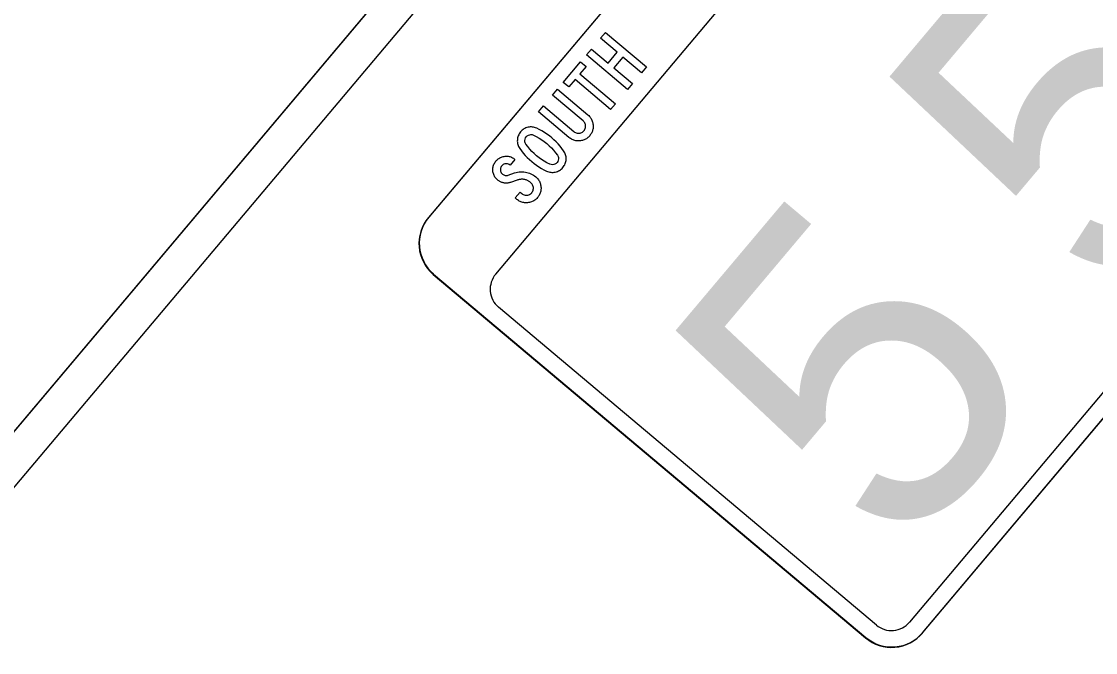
# Model space of a CAD drawing. Extents: x 2001876 to 2025694, y 804561 to 868938.
# Drawn here: x 2018425.1 to 2018500.9, y 818741.6 to 818786.2 of the extents above; entities that cross this region are included whole.
import ezdxf

# ---------------------------------------------------------------- set-up
doc = ezdxf.new("R2010")
doc.units = 0
doc.layers.add('TR SN EXTRUDED PANEL SIGNS- MOUNTED OVERHEAD', color=7, linetype='Continuous')

msp = doc.modelspace()

# ---------------------------------------------------------------- linework, layer by layer
at = {"layer": 'TR SN EXTRUDED PANEL SIGNS- MOUNTED OVERHEAD'}
for p, q in [((2018499.041, 818826.133), (2018453.793, 818772.382)), ((2018499.065, 818826.161), (2018453.817, 818772.41)), ((2018488.701, 818743.043), (2018533.95, 818796.794)), ((2018453.793, 818772.382), (2018453.793, 818772.382)), ((2018454.161, 818768.393), (2018484.685, 818742.697)), ((2018458.737, 818766.046), (2018458.737, 818766.047)), ((2018485.426, 818743.578), (2018458.737, 818766.046)), ((2018485.427, 818743.579), (2018485.426, 818743.578)), ((2018484.661, 818742.669), (2018484.661, 818742.669))]:
    msp.add_line(p, q, dxfattribs=at)
for points in [[(2018502.871, 818637.93), (2018639.916, 818800.727), (2018535.261, 818888.827), (2018398.216, 818726.03), (2018502.871, 818637.93)], [(2018527.41, 818875.567), (2018409.943, 818736.027), (2018408.005, 818737.659), (2018525.472, 818877.198), (2018527.41, 818875.567)], [(2018469.193, 818783.028), (2018468.847, 818782.618), (2018467.533, 818783.724), (2018466.887, 818782.956), (2018468.201, 818781.85), (2018467.855, 818781.439), (2018464.952, 818783.883), (2018465.298, 818784.294), (2018466.476, 818783.302), (2018467.122, 818784.07), (2018465.944, 818785.062), (2018466.29, 818785.472), (2018469.193, 818783.028)], [(2018464.928, 818783.069), (2018464.488, 818782.545), (2018467.004, 818780.428), (2018466.661, 818780.021), (2018464.145, 818782.138), (2018463.705, 818781.615), (2018463.317, 818781.941), (2018464.541, 818783.395), (2018464.928, 818783.069)], [(2018462.903, 818781.449), (2018465.057, 818779.636), (2018465.11, 818779.588), (2018465.159, 818779.538), (2018465.204, 818779.487), (2018465.243, 818779.434), (2018465.28, 818779.378), (2018465.313, 818779.321), (2018465.342, 818779.262), (2018465.367, 818779.199), (2018465.387, 818779.134), (2018465.403, 818779.069), (2018465.415, 818779.001), (2018465.423, 818778.93), (2018465.428, 818778.865), (2018465.428, 818778.8), (2018465.425, 818778.737), (2018465.417, 818778.675), (2018465.406, 818778.615), (2018465.391, 818778.555), (2018465.372, 818778.496), (2018465.35, 818778.438), (2018465.325, 818778.382), (2018465.295, 818778.327), (2018465.261, 818778.273), (2018465.224, 818778.222), (2018465.183, 818778.17), (2018465.139, 818778.121), (2018465.095, 818778.076), (2018465.048, 818778.034), (2018464.999, 818777.995), (2018464.948, 818777.96), (2018464.895, 818777.929), (2018464.84, 818777.901), (2018464.785, 818777.876), (2018464.727, 818777.855), (2018464.668, 818777.837), (2018464.606, 818777.823), (2018464.542, 818777.812), (2018464.477, 818777.806), (2018464.406, 818777.802), (2018464.337, 818777.803), (2018464.269, 818777.807), (2018464.203, 818777.816), (2018464.137, 818777.831), (2018464.073, 818777.848), (2018464.011, 818777.87), (2018463.95, 818777.897), (2018463.89, 818777.927), (2018463.832, 818777.963), (2018463.775, 818778.003), (2018463.719, 818778.046), (2018461.565, 818779.86), (2018461.911, 818780.271), (2018464.064, 818778.458), (2018464.119, 818778.417), (2018464.176, 818778.385), (2018464.236, 818778.361), (2018464.298, 818778.346), (2018464.363, 818778.339), (2018464.431, 818778.339), (2018464.498, 818778.35), (2018464.56, 818778.367), (2018464.62, 818778.393), (2018464.675, 818778.426), (2018464.725, 818778.466), (2018464.772, 818778.516), (2018464.812, 818778.57), (2018464.844, 818778.628), (2018464.868, 818778.687), (2018464.883, 818778.75), (2018464.889, 818778.815), (2018464.889, 818778.883), (2018464.878, 818778.95), (2018464.86, 818779.014), (2018464.835, 818779.073), (2018464.801, 818779.127), (2018464.76, 818779.179), (2018464.71, 818779.226), (2018462.557, 818781.038), (2018462.903, 818781.449)]]:
    msp.add_lwpolyline(points, close=True, dxfattribs=at)
for points in [[(2018458.545, 818768.381), (2018458.546, 818768.381), (2018475.243, 818788.234), (2018475.072, 818788.31), (2018474.35, 818787.767), (2018473.851, 818787.905), (2018473.489, 818787.713), (2018472.902, 818787.609), (2018471.954, 818788.096), (2018471.52, 818790.362), (2018472.46, 818792.895), (2018472.386, 818793.298), (2018476.632, 818797.984), (2018478.728, 818797.901), (2018481.256, 818800.798), (2018482.901, 818800.901), (2018486.118, 818801.153), (2018503.785, 818822.14)], [(2018533.018, 818797.53), (2018533.018, 818797.531), (2018510.563, 818770.856), (2018487.769, 818743.78), (2018487.769, 818743.78)], [(2018462.332, 818778.155), (2018462.161, 818778.28), (2018461.986, 818778.397), (2018461.808, 818778.506), (2018461.624, 818778.606), (2018461.437, 818778.696), (2018461.364, 818778.728), (2018461.289, 818778.753), (2018461.214, 818778.77), (2018461.138, 818778.782), (2018461.062, 818778.786), (2018460.985, 818778.785), (2018460.906, 818778.777), (2018460.828, 818778.764), (2018460.75, 818778.743), (2018460.675, 818778.716), (2018460.604, 818778.685), (2018460.536, 818778.648), (2018460.472, 818778.604), (2018460.41, 818778.555), (2018460.352, 818778.5), (2018460.297, 818778.44), (2018460.248, 818778.376), (2018460.203, 818778.309), (2018460.167, 818778.24), (2018460.135, 818778.169), (2018460.11, 818778.096), (2018460.091, 818778.02), (2018460.078, 818777.942), (2018460.072, 818777.862), (2018460.071, 818777.782), (2018460.076, 818777.702), (2018460.088, 818777.626), (2018460.106, 818777.551), (2018460.131, 818777.478), (2018460.16, 818777.406), (2018460.196, 818777.337), (2018460.239, 818777.269), (2018460.363, 818777.1), (2018460.493, 818776.936), (2018460.63, 818776.779), (2018460.775, 818776.628), (2018460.927, 818776.482), (2018461.086, 818776.342), (2018461.249, 818776.212), (2018461.417, 818776.087), (2018461.59, 818775.971), (2018461.768, 818775.862), (2018461.952, 818775.762), (2018462.14, 818775.669), (2018462.213, 818775.638), (2018462.288, 818775.613), (2018462.364, 818775.594), (2018462.44, 818775.583), (2018462.517, 818775.578), (2018462.595, 818775.578), (2018462.675, 818775.586), (2018462.754, 818775.6), (2018462.834, 818775.62), (2018462.909, 818775.646), (2018462.981, 818775.677), (2018463.049, 818775.714), (2018463.115, 818775.757), (2018463.176, 818775.806), (2018463.235, 818775.861), (2018463.289, 818775.921), (2018463.341, 818775.986), (2018463.384, 818776.053), (2018463.422, 818776.122), (2018463.454, 818776.195), (2018463.479, 818776.268), (2018463.498, 818776.345), (2018463.511, 818776.424), (2018463.516, 818776.505), (2018463.516, 818776.585), (2018463.51, 818776.665), (2018463.497, 818776.742), (2018463.478, 818776.817), (2018463.452, 818776.891), (2018463.421, 818776.963), (2018463.384, 818777.032), (2018463.339, 818777.1), (2018463.216, 818777.27), (2018463.086, 818777.432), (2018462.948, 818777.589), (2018462.805, 818777.74), (2018462.655, 818777.884), (2018462.499, 818778.021), (2018462.332, 818778.155)], [(2018462.32, 818777.462), (2018462.478, 818777.306), (2018462.628, 818777.142), (2018462.77, 818776.97), (2018462.904, 818776.791), (2018462.949, 818776.708), (2018462.975, 818776.62), (2018462.98, 818776.526), (2018462.966, 818776.432), (2018462.933, 818776.345), (2018462.879, 818776.267), (2018462.81, 818776.201), (2018462.73, 818776.154), (2018462.641, 818776.124), (2018462.546, 818776.115), (2018462.454, 818776.125), (2018462.365, 818776.156), (2018462.165, 818776.257), (2018461.972, 818776.366), (2018461.785, 818776.486), (2018461.605, 818776.615), (2018461.431, 818776.754), (2018461.263, 818776.903), (2018461.103, 818777.059), (2018460.954, 818777.224), (2018460.813, 818777.395), (2018460.681, 818777.574), (2018460.634, 818777.656), (2018460.609, 818777.745), (2018460.604, 818777.839), (2018460.618, 818777.932), (2018460.651, 818778.018), (2018460.704, 818778.098), (2018460.773, 818778.164), (2018460.853, 818778.211), (2018460.943, 818778.241), (2018461.036, 818778.252), (2018461.126, 818778.243), (2018461.214, 818778.213), (2018461.411, 818778.113), (2018461.604, 818778.004), (2018461.792, 818777.884), (2018461.975, 818777.753), (2018462.152, 818777.611), (2018462.32, 818777.462)], [(2018459.92, 818773.767), (2018460.266, 818774.178), (2018460.379, 818774.083), (2018460.434, 818774.042), (2018460.492, 818774.01), (2018460.551, 818773.986), (2018460.614, 818773.97), (2018460.679, 818773.963), (2018460.746, 818773.964), (2018460.814, 818773.974), (2018460.876, 818773.991), (2018460.936, 818774.016), (2018460.991, 818774.05), (2018461.041, 818774.09), (2018461.088, 818774.14), (2018461.128, 818774.194), (2018461.16, 818774.251), (2018461.184, 818774.311), (2018461.2, 818774.374), (2018461.206, 818774.438), (2018461.205, 818774.507), (2018461.195, 818774.574), (2018461.177, 818774.637), (2018461.152, 818774.696), (2018461.118, 818774.75), (2018461.077, 818774.802), (2018461.027, 818774.849), (2018460.988, 818774.88), (2018460.948, 818774.91), (2018460.907, 818774.938), (2018460.866, 818774.962), (2018460.825, 818774.986), (2018460.783, 818775.007), (2018460.741, 818775.025), (2018460.698, 818775.041), (2018460.654, 818775.055), (2018460.611, 818775.066), (2018460.566, 818775.076), (2018460.523, 818775.083), (2018460.477, 818775.088), (2018460.432, 818775.09), (2018460.386, 818775.09), (2018460.34, 818775.088), (2018460.293, 818775.084), (2018460.246, 818775.077), (2018460.197, 818775.069), (2018460.15, 818775.057), (2018460.102, 818775.043), (2018460.052, 818775.027), (2018459.597, 818774.872), (2018459.545, 818774.856), (2018459.496, 818774.843), (2018459.446, 818774.832), (2018459.397, 818774.824), (2018459.349, 818774.818), (2018459.3, 818774.815), (2018459.252, 818774.815), (2018459.206, 818774.817), (2018459.159, 818774.822), (2018459.112, 818774.83), (2018459.067, 818774.839), (2018459.021, 818774.852), (2018458.977, 818774.868), (2018458.932, 818774.885), (2018458.888, 818774.906), (2018458.846, 818774.928), (2018458.802, 818774.953), (2018458.76, 818774.982), (2018458.718, 818775.013), (2018458.677, 818775.046), (2018458.624, 818775.094), (2018458.576, 818775.142), (2018458.533, 818775.194), (2018458.494, 818775.248), (2018458.459, 818775.303), (2018458.429, 818775.362), (2018458.403, 818775.423), (2018458.382, 818775.486), (2018458.365, 818775.551), (2018458.352, 818775.619), (2018458.344, 818775.689), (2018458.34, 818775.76), (2018458.341, 818775.828), (2018458.347, 818775.896), (2018458.358, 818775.962), (2018458.372, 818776.026), (2018458.394, 818776.089), (2018458.418, 818776.151), (2018458.448, 818776.21), (2018458.483, 818776.269), (2018458.521, 818776.326), (2018458.564, 818776.382), (2018458.612, 818776.435), (2018458.662, 818776.482), (2018458.713, 818776.525), (2018458.766, 818776.565), (2018458.824, 818776.599), (2018458.882, 818776.63), (2018458.943, 818776.656), (2018459.006, 818776.678), (2018459.072, 818776.695)], [(2018459.072, 818776.695), (2018459.14, 818776.707), (2018459.21, 818776.716), (2018459.28, 818776.72), (2018459.349, 818776.72), (2018459.417, 818776.714), (2018459.483, 818776.704), (2018459.548, 818776.688), (2018459.611, 818776.669), (2018459.671, 818776.644), (2018459.731, 818776.615), (2018459.79, 818776.581), (2018459.846, 818776.542), (2018459.901, 818776.499), (2018459.557, 818776.09), (2018459.503, 818776.128), (2018459.445, 818776.157), (2018459.385, 818776.176), (2018459.321, 818776.185), (2018459.255, 818776.185), (2018459.188, 818776.175), (2018459.127, 818776.155), (2018459.07, 818776.125), (2018459.019, 818776.087), (2018458.972, 818776.04), (2018458.933, 818775.986), (2018458.905, 818775.928), (2018458.885, 818775.868), (2018458.877, 818775.805), (2018458.877, 818775.738), (2018458.888, 818775.673), (2018458.908, 818775.611), (2018458.936, 818775.554), (2018458.974, 818775.504), (2018459.021, 818775.458), (2018459.067, 818775.424), (2018459.114, 818775.396), (2018459.161, 818775.376), (2018459.211, 818775.362), (2018459.262, 818775.356), (2018459.313, 818775.356), (2018459.367, 818775.364), (2018459.42, 818775.379), (2018459.872, 818775.534), (2018459.983, 818775.567), (2018460.092, 818775.593), (2018460.202, 818775.609), (2018460.314, 818775.618), (2018460.425, 818775.619), (2018460.537, 818775.611), (2018460.649, 818775.596), (2018460.75, 818775.575), (2018460.847, 818775.549), (2018460.942, 818775.516), (2018461.034, 818775.477), (2018461.124, 818775.431), (2018461.21, 818775.38), (2018461.293, 818775.324), (2018461.373, 818775.259), (2018461.426, 818775.212), (2018461.474, 818775.163), (2018461.519, 818775.112), (2018461.559, 818775.058), (2018461.597, 818775.002), (2018461.629, 818774.944), (2018461.658, 818774.886), (2018461.682, 818774.824), (2018461.702, 818774.759), (2018461.719, 818774.693), (2018461.731, 818774.625), (2018461.739, 818774.554), (2018461.744, 818774.489), (2018461.744, 818774.424), (2018461.741, 818774.361), (2018461.733, 818774.299), (2018461.722, 818774.239), (2018461.707, 818774.179), (2018461.689, 818774.12), (2018461.666, 818774.062), (2018461.641, 818774.006), (2018461.611, 818773.951), (2018461.577, 818773.897), (2018461.54, 818773.845), (2018461.499, 818773.794), (2018461.452, 818773.741), (2018461.403, 818773.692), (2018461.351, 818773.648), (2018461.298, 818773.607), (2018461.242, 818773.57), (2018461.185, 818773.539), (2018461.125, 818773.509), (2018461.063, 818773.485), (2018460.999, 818773.465), (2018460.933, 818773.449), (2018460.865, 818773.437), (2018460.794, 818773.429), (2018460.723, 818773.426), (2018460.654, 818773.426), (2018460.586, 818773.43), (2018460.52, 818773.44), (2018460.455, 818773.453)], [(2018460.455, 818773.453), (2018460.39, 818773.471), (2018460.328, 818773.493), (2018460.268, 818773.519), (2018460.207, 818773.55), (2018460.149, 818773.586), (2018460.092, 818773.626), (2018460.037, 818773.669), (2018459.92, 818773.767), (2018459.92, 818773.767)], [(2018488.679, 818743.014), (2018488.678, 818743.015), (2018511.471, 818770.092)], [(2018454.138, 818768.366), (2018454.137, 818768.365), (2018484.661, 818742.669)]]:
    msp.add_lwpolyline(points, dxfattribs=at)
for centre, radius, start, end in [((2018455.973, 818770.546), 2.85, 139.909, 229.90864), ((2018455.997, 818770.574), 2.85, 139.909, 229.90864), ((2018459.808, 818767.31), 1.657, 139.67868, 229.67889), ((2018486.498, 818744.85), 1.662, 229.90864, 319.90879), ((2018486.498, 818744.85), 2.851, 229.90864, 319.90885), ((2018486.521, 818744.879), 2.851, 229.90864, 319.90885)]:
    msp.add_arc(centre, radius, start, end, dxfattribs=at)

# ---------------------------------------------------------------- texts
for p in [(2018502.169, 818765.728), (2018487.061, 818747.782)]:
    msp.add_text('5', height=22.8, rotation=49.90879, dxfattribs=at).set_placement(p)

doc.saveas('drawing.dxf')
